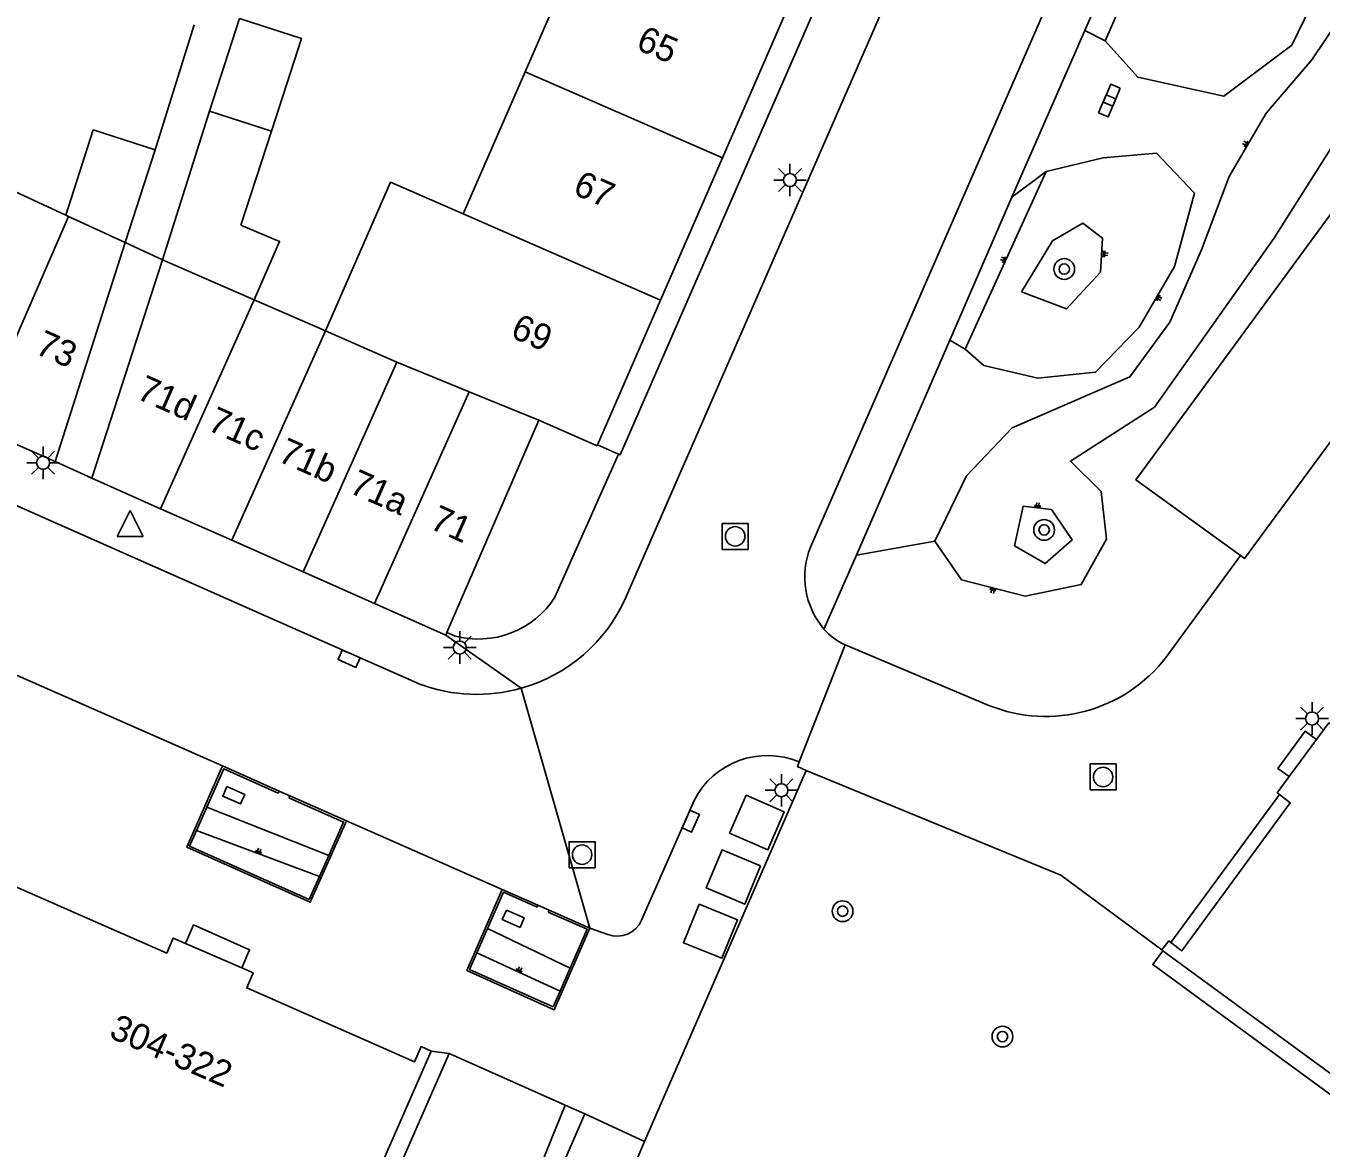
# Model space of a CAD drawing. Extents: x 131000 to 133014, y 396499 to 399001.
# Drawn here: x 131171.47 to 131221.34, y 398298.9 to 398342.1 of the extents above; entities that cross this region are included whole.
import ezdxf

# ---------------------------------------------------------------- set-up
doc = ezdxf.new("R2010")
doc.units = 0
for name, color, linetype in [('gg-afsc-erfafscheiding', 7, 'Continuous'), ('gg-anno-huisnummerreeks BGT', 7, 'Continuous'), ('gg-bbg-bijgebouw', 7, 'Continuous'), ('gg-bbg-gedigitaliseerde bebouwing', 7, 'Continuous'), ('gg-bbg-gedigitaliseerde bijgebouw', 7, 'Continuous'), ('gg-bbg-hoofdgebouw', 7, 'Continuous'), ('gg-bbg-onder overbouw', 7, 'Continuous'), ('gg-bbg-pand overbouw', 7, 'Continuous'), ('gg-bbg-toegangstrap', 7, 'Continuous'), ('gg-bbg-tussenscheiding', 7, 'Continuous'), ('gg-knt-BGT kruinlijn', 7, 'Continuous'), ('gg-knt-bovenkant onderkant talud', 7, 'Continuous'), ('gg-knt-verharding', 7, 'Continuous'), ('gg-knt-verharding nz', 7, 'Continuous'), ('gg-kwrk-afval apart plaats', 7, 'Continuous'), ('gt-grn-groengrens', 7, 'Continuous'), ('gt-grn-weggrens', 7, 'Continuous'), ('gt-symb-boom', 7, 'Continuous'), ('gt-symb-kolk', 7, 'Continuous'), ('gt-symb-kolk center center', 7, 'Continuous'), ('gt-symb-lichtmast', 7, 'Continuous'), ('gt-symb-rioolschacht', 7, 'Continuous'), ('gt-symb-talud symbool', 7, 'Continuous'), ('gt-symb-waterafsluiter', 7, 'Continuous')]:
    doc.layers.add(name, color=color, linetype=linetype)

# ---------------------------------------------------------------- blocks, each defined once
blk = doc.blocks.new('gt0-TALUD_1')
at = {"layer": 'gt-symb-talud symbool'}
for p, q in [((0, -1), (0, 0)), ((-1, -1), (-1, 0)), ((-0.5, -2), (-0.5, 0)), ((0.5, -2), (0.5, 0)), ((1, -1), (1, 0))]:
    blk.add_line(p, q, dxfattribs=at)
blk = doc.blocks.new('gt0-BOOM')
at = {"layer": 'gt-symb-boom'}
for radius in [0.4, 0.2]:
    blk.add_circle((0, 0), radius, dxfattribs=at)
blk = doc.blocks.new('gt0-KOLKCC')
at = {"layer": 'gt-symb-kolk center center'}
blk.add_lwpolyline([(-0.375, 0.2), (0.375, 0.2), (0.375, -0.2), (-0.375, -0.2)], close=True, dxfattribs=at)
blk = doc.blocks.new('gt0-LMAST')
at = {"layer": 'gt-symb-lichtmast'}
for p, q in [((-0.005, 0.246), (-0.005, 0.621)), ((-0.182, 0.173), (-0.447, 0.438)), ((0.172, 0.173), (0.437, 0.438)), ((-0.255, -0.004), (-0.63, -0.004)), ((-0.182, -0.181), (-0.447, -0.446)), ((-0.005, -0.254), (-0.005, -0.629)), ((0.437, -0.446), (0.172, -0.181)), ((0.245, -0.004), (0.62, -0.004))]:
    blk.add_line(p, q, dxfattribs=at)
blk.add_circle((-0.005, -0.004), 0.25, dxfattribs=at)
blk = doc.blocks.new('gt0-WAFSL')
at = {"layer": 'gt-symb-waterafsluiter'}
for p, q in [((-0.5, -0.333), (0, 0.667)), ((0, 0.667), (0.5, -0.333)), ((0.5, -0.333), (-0.5, -0.333))]:
    blk.add_line(p, q, dxfattribs=at)
blk = doc.blocks.new('gt0-KOLK')
at = {"layer": 'gt-symb-kolk'}
blk.add_lwpolyline([(0, 0), (0.375, 0), (0.375, 0.4), (-0.375, 0.4), (-0.375, 0), (0, 0)], dxfattribs=at)
blk = doc.blocks.new('gt0-RS')
at = {"layer": 'gt-symb-rioolschacht'}
blk.add_lwpolyline([(-0.5, -0.5), (0.5, -0.5), (0.5, 0.5), (-0.5, 0.5)], close=True, dxfattribs=at)
blk.add_circle((0, 0), 0.375, dxfattribs=at)

msp = doc.modelspace()

# ---------------------------------------------------------------- linework, layer by layer
at = {"layer": 'gg-afsc-erfafscheiding'}
msp.add_line((131177.945, 398342.14), (131176.439, 398337.33), dxfattribs=at)
at = {"layer": 'gg-bbg-bijgebouw'}
for p, q in [((131191.221, 398326.92), (131187.682, 398318.745)), ((131169.573, 398326.653), (131172.591, 398325.33)), ((131176.654, 398323.515), (131174.001, 398324.69)), ((131179.397, 398322.3), (131176.654, 398323.515)), ((131182.141, 398321.086), (131179.397, 398322.3)), ((131184.884, 398319.871), (131182.141, 398321.086)), ((131187.641, 398318.65), (131184.884, 398319.871)), ((131187.682, 398318.745), (131187.641, 398318.65))]:
    msp.add_line(p, q, dxfattribs=at)
at = {"layer": 'gg-bbg-gedigitaliseerde bebouwing'}
for p, q in [((131190.686, 398340.339), (131193.102, 398345.879)), ((131188.299, 398334.866), (131190.686, 398340.339))]:
    msp.add_line(p, q, dxfattribs=at)
msp.add_lwpolyline([(131183.006, 398330.357), (131185.504, 398336.085), (131188.299, 398334.866)], dxfattribs=at)
at = {"layer": 'gg-bbg-gedigitaliseerde bijgebouw'}
for p, q in [((131179.689, 398342.389), (131178.54, 398338.82)), ((131178.54, 398338.82), (131176.721, 398333.098)), ((131179.745, 398334.425), (131180.918, 398338.05)), ((131175.285, 398333.762), (131176.439, 398337.33)), ((131170.229, 398336.093), (131172.998, 398334.816)), ((131175.285, 398333.762), (131172.591, 398325.33)), ((131174.001, 398324.69), (131176.721, 398333.098)), ((131180.256, 398331.556), (131183.006, 398330.357))]:
    msp.add_line(p, q, dxfattribs=at)
for points in [[(131180.918, 398338.05), (131182.073, 398341.618), (131179.689, 398342.389)], [(131176.439, 398337.33), (131174.061, 398338.099), (131172.998, 398334.816)], [(131180.256, 398331.556), (131181.233, 398333.803), (131179.745, 398334.425)]]:
    msp.add_lwpolyline(points, dxfattribs=at)
at = {"layer": 'gg-bbg-hoofdgebouw'}
for p, q in [((131200.709, 398342.561), (131198.293, 398337.021)), ((131198.293, 398337.021), (131195.905, 398331.546)), ((131193.475, 398325.972), (131195.905, 398331.546)), ((131193.461, 398325.94), (131191.221, 398326.92)), ((131193.461, 398325.94), (131193.475, 398325.972)), ((131220.111, 398313.205), (131221.161, 398314.629)), ((131177.614, 398306.784), (131179.777, 398305.843)), ((131215.251, 398306.501), (131215.211, 398306.53))]:
    msp.add_line(p, q, dxfattribs=at)
for points in [[(131221.161, 398314.629), (131221.641, 398315.28), (131221.722, 398315.219)], [(131234.488, 398314.861), (131223.771, 398300.26), (131215.251, 398306.501)], [(131219.738, 398312.514), (131219.651, 398312.58), (131220.111, 398313.205)], [(131170.225, 398309.333), (131176.891, 398306.41), (131177.141, 398306.99), (131177.614, 398306.784)], [(131215.211, 398306.53), (131215.481, 398306.88), (131215.561, 398306.819)], [(131179.777, 398305.843), (131180.221, 398305.65), (131179.971, 398305.07), (131186.431, 398302.23), (131186.681, 398302.81), (131187.071, 398302.63)], [(131187.071, 398302.63), (131182.811, 398292.92), (131166.22, 398300.184)]]:
    msp.add_lwpolyline(points, dxfattribs=at)
at = {"layer": 'gg-bbg-onder overbouw'}
msp.add_lwpolyline([(131215.561, 398306.819), (131215.981, 398306.5), (131220.151, 398312.2), (131219.738, 398312.514)], dxfattribs=at)
at = {"layer": 'gg-bbg-pand overbouw'}
msp.add_line((131219.738, 398312.514), (131215.561, 398306.819), dxfattribs=at)
at = {"layer": 'gg-bbg-toegangstrap'}
for points in [[(131221.161, 398314.629), (131220.727, 398314.949), (131219.682, 398313.521), (131220.111, 398313.205)], [(131177.614, 398306.784), (131177.923, 398307.495), (131180.08, 398306.539), (131179.777, 398305.843)]]:
    msp.add_lwpolyline(points, dxfattribs=at)
at = {"layer": 'gg-bbg-tussenscheiding'}
for p, q in [((131198.293, 398337.021), (131190.686, 398340.339)), ((131180.918, 398338.05), (131178.54, 398338.82)), ((131169.573, 398326.653), (131173.103, 398334.768)), ((131172.998, 398334.816), (131173.103, 398334.768)), ((131173.103, 398334.768), (131175.285, 398333.762)), ((131188.299, 398334.866), (131195.905, 398331.546)), ((131176.721, 398333.098), (131180.256, 398331.556)), ((131176.654, 398323.515), (131180.256, 398331.556)), ((131179.397, 398322.3), (131183.006, 398330.357)), ((131183.006, 398330.357), (131185.756, 398329.157)), ((131182.141, 398321.086), (131185.756, 398329.157)), ((131185.756, 398329.157), (131188.535, 398328.019)), ((131184.884, 398319.871), (131188.535, 398328.019)), ((131188.535, 398328.019), (131191.221, 398326.92))]:
    msp.add_line(p, q, dxfattribs=at)
at = {"layer": 'gg-knt-BGT kruinlijn'}
for p, q in [((131213.027, 398341.532), (131218.876, 398354.868)), ((131207.636, 398329.652), (131210.751, 398336.493)), ((131178.036, 398311.132), (131182.767, 398309.357))]:
    msp.add_line(p, q, dxfattribs=at)
for points in [[(131232.206, 398360.156), (131232.079, 398356.529), (131230.47, 398352.867), (131228.378, 398349.066), (131224.289, 398341.432), (131219.519, 398333.913), (131214.923, 398327.428), (131211.686, 398325.343), (131212.879, 398324.179), (131213.076, 398322.345), (131212.103, 398320.594), (131209.952, 398320.145), (131207.493, 398320.782), (131206.47, 398322.264)], [(131206.47, 398322.264), (131207.687, 398324.776), (131209.448, 398326.624), (131213.977, 398328.595), (131215.523, 398330.698), (131216.741, 398333.477), (131217.801, 398336.303), (131219.232, 398338.737), (131220.979, 398340.795), (131222.586, 398343.199), (131224.368, 398345.481), (131225.855, 398348.052), (131226.663, 398350.824), (131228.23, 398353.268), (131229.599, 398355.201), (131229.517, 398357.035)], [(131218.876, 398354.868), (131220.897, 398354.982), (131225.201, 398353.663), (131224.256, 398349.314), (131222.135, 398345.324), (131220.215, 398341.362), (131217.598, 398339.394), (131214.282, 398340.126), (131213.027, 398341.532)], [(131210.751, 398336.493), (131212.955, 398337.025), (131215.003, 398337.208), (131216.47, 398335.668), (131215.698, 398332.834), (131214.338, 398330.502), (131212.655, 398328.771), (131210.428, 398328.546), (131208.355, 398329.026), (131207.636, 398329.652)], [(131209.81, 398331.862), (131210.998, 398333.822), (131212.161, 398334.508), (131212.924, 398333.93), (131212.845, 398332.617), (131211.538, 398331.205), (131209.81, 398331.862)], [(131209.538, 398322.083), (131209.873, 398323.614), (131210.958, 398323.487), (131211.754, 398322.316), (131210.72, 398321.402), (131209.538, 398322.083)]]:
    msp.add_lwpolyline(points, dxfattribs=at)
at = {"layer": 'gg-knt-bovenkant onderkant talud'}
for p, q in [((131213.027, 398341.532), (131212.244, 398341.93)), ((131209.432, 398335.506), (131210.751, 398336.493)), ((131207.636, 398329.652), (131207.04, 398330.006)), ((131203.448, 398321.725), (131206.47, 398322.264)), ((131178.428, 398312.023), (131183.127, 398310.166)), ((131192.422, 398305.827), (131189.244, 398307.363)), ((131192.036, 398304.943), (131188.833, 398306.423))]:
    msp.add_line(p, q, dxfattribs=at)
at = {"layer": 'gg-knt-verharding'}
for p, q in [((131194.559, 398320.067), (131220.376, 398379.204)), ((131225.636, 398376.916), (131201.674, 398322.034)), ((131217.864, 398354.76), (131212.244, 398341.93)), ((131212.244, 398341.93), (131209.432, 398335.506)), ((131209.432, 398335.506), (131207.04, 398330.006)), ((131207.04, 398330.006), (131203.448, 398321.725)), ((131194.28, 398325.621), (131193.475, 398325.972)), ((131191.84, 398320.116), (131194.28, 398325.621)), ((131203.448, 398321.725), (131202.196, 398318.885)), ((131215.38, 398317.8), (131218.239, 398321.714)), ((131179.041, 398313.613), (131167.336, 398318.766)), ((131187.967, 398318.622), (131187.682, 398318.745)), ((131203.019, 398318.274), (131208.548, 398315.944)), ((131179.041, 398313.613), (131181.216, 398312.646)), ((131201.518, 398313.445), (131195.293, 398299.157)), ((131181.216, 398312.646), (131181.184, 398312.572)), ((131181.216, 398312.646), (131181.631, 398312.462)), ((131181.597, 398312.388), (131181.631, 398312.462)), ((131181.631, 398312.462), (131183.807, 398311.495)), ((131195.172, 398307.677), (131197.199, 398312.281)), ((131178.428, 398312.023), (131178.036, 398311.132)), ((131189.812, 398308.857), (131183.807, 398311.495)), ((131182.767, 398309.357), (131183.127, 398310.166)), ((131189.812, 398308.857), (131191.182, 398308.253)), ((131191.182, 398308.253), (131191.153, 398308.176)), ((131191.182, 398308.253), (131191.611, 398308.063)), ((131191.577, 398307.988), (131191.611, 398308.063)), ((131191.611, 398308.063), (131193.182, 398307.37)), ((131189.244, 398307.363), (131188.833, 398306.423)), ((131193.878, 398307.123), (131193.182, 398307.37)), ((131192.036, 398304.943), (131192.422, 398305.827)), ((131191.772, 398304.337), (131192.036, 398304.943)), ((131185.472, 398297.329), (131187.761, 398302.543)), ((131187.761, 398302.543), (131192.233, 398300.558)), ((131192.994, 398300.226), (131192.233, 398300.558)), ((131191.034, 398295.732), (131192.994, 398300.226)), ((131195.293, 398299.157), (131190.122, 398287.291))]:
    msp.add_line(p, q, dxfattribs=at)
for points in [[(131194.28, 398325.621), (131194.352, 398325.595), (131208.852, 398358.812)], [(131238.094, 398357.207), (131214.212, 398324.629), (131218.239, 398321.714)], [(131132.143, 398340.847), (131152.534, 398331.824), (131165.206, 398326.242), (131183.99, 398317.926), (131186.636, 398316.764)], [(131201.518, 398313.445), (131201.177, 398313.597), (131201.246, 398313.766)], [(131183.807, 398311.495), (131182.414, 398308.368), (131177.664, 398310.487), (131179.041, 398313.613)], [(131181.184, 398312.572), (131179.082, 398313.507), (131178.428, 398312.023)], [(131215.211, 398306.53), (131211.318, 398309.412), (131201.518, 398313.445)], [(131183.127, 398310.166), (131183.7, 398311.452), (131181.597, 398312.388)], [(131178.036, 398311.132), (131177.768, 398310.524), (131182.374, 398308.474), (131182.767, 398309.357)], [(131215.251, 398306.501), (131214.861, 398305.968), (131223.833, 398299.397), (131232.252, 398310.871)], [(131193.182, 398307.37), (131191.814, 398304.232), (131188.446, 398305.739), (131189.812, 398308.857)], [(131189.244, 398307.363), (131189.853, 398308.752), (131191.153, 398308.176)], [(131192.422, 398305.827), (131193.076, 398307.325), (131191.577, 398307.988)], [(131188.833, 398306.423), (131188.553, 398305.784), (131191.772, 398304.337)]]:
    msp.add_lwpolyline(points, dxfattribs=at)
for centre, radius, start, end in [((131204.572, 398320.897), 3.113, 158.5741, 220.2502), ((131188.887, 398322.005), 3.506, 254.7923, 327.3957), ((131188.832, 398322.653), 6.284, 285.794, 335.7016), ((131203.987, 398320.437), 2.37, 220.9182, 245.901), ((131210.74, 398321.377), 5.858, 248.0254, 322.3712), ((131188.83, 398322.643), 6.275, 249.5343, 285.833), ((131200.019, 398310.852), 3.162, 67.1747, 153.1254), ((131194.235, 398308.078), 1.019, 249.5187, 336.8357)]:
    msp.add_arc(centre, radius, start, end, dxfattribs=at)
at = {"layer": 'gg-knt-verharding nz'}
msp.add_lwpolyline([(131218.239, 398321.714), (131218.397, 398321.602), (131242.314, 398354.09)], dxfattribs=at)
at = {"layer": 'gg-kwrk-afval apart plaats'}
for points in [[(131199.2, 398312.485), (131198.565, 398311.024), (131200.042, 398310.384), (131200.663, 398311.852), (131199.2, 398312.485)], [(131199.754, 398309.768), (131199.148, 398308.287), (131197.665, 398308.917), (131198.279, 398310.38), (131199.754, 398309.768)], [(131197.389, 398308.293), (131196.789, 398306.809), (131198.267, 398306.212), (131198.875, 398307.693), (131197.389, 398308.293)]]:
    msp.add_lwpolyline(points, dxfattribs=at)
at = {"layer": 'gt-grn-groengrens'}
msp.add_line((131190.412, 398296.097), (131192.233, 398300.558), dxfattribs=at)
at = {"layer": 'gt-grn-weggrens'}
for p, q in [((131175.285, 398333.762), (131176.721, 398333.098)), ((131174.001, 398324.69), (131172.591, 398325.33)), ((131187.641, 398318.65), (131190.542, 398316.606)), ((131201.246, 398313.766), (131203.019, 398318.274)), ((131193.182, 398307.37), (131190.542, 398316.606)), ((131187.071, 398302.63), (131187.761, 398302.543)), ((131192.994, 398300.226), (131195.293, 398299.157))]:
    msp.add_line(p, q, dxfattribs=at)

# ---------------------------------------------------------------- block references
at = {"layer": 'gt-symb-boom'}
for p in [(131211.451, 398332.742), (131210.677, 398322.7), (131202.915, 398308.023), (131209.073, 398303.196)]:
    msp.add_blockref('gt0-BOOM', p, dxfattribs=at)
at = {"layer": 'gt-symb-kolk'}
for p, rotation in [((131183.99, 398317.926), 156.29068611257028), ((131196.886, 398311.569), -113.80681211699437)]:
    msp.add_blockref('gt0-KOLK', p, dxfattribs=dict(at, rotation=rotation))
at = {"layer": 'gt-symb-kolk center center'}
for p, rotation in [((131213.279, 398339.431), -113.00785254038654), ((131213.107, 398339.028), 66.99214745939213), ((131179.471, 398312.484), -23.6765123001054), ((131190.236, 398307.733), -23.72733572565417)]:
    msp.add_blockref('gt0-KOLKCC', p, dxfattribs=dict(at, rotation=rotation))
at = {"layer": 'gt-symb-lichtmast'}
for p in [(131200.894, 398336.171), (131172.133, 398325.288), (131188.18, 398318.175), (131221.002, 398315.443), (131200.565, 398312.681)]:
    msp.add_blockref('gt0-LMAST', p, dxfattribs=at)
at = {"layer": 'gt-symb-rioolschacht'}
for p in [(131198.779, 398322.452), (131212.947, 398313.189), (131192.884, 398310.198)]:
    msp.add_blockref('gt0-RS', p, dxfattribs=at)
at = {"layer": 'gt-symb-talud symbool'}
for p, xscale, yscale, rotation in [((131218.516, 398337.52), 0.09998499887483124, 0.09998499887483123, -120.66892664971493), ((131209.194, 398333.072), 0.09980981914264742, 0.09980981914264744, -114.25391972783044), ((131212.935, 398333.32), 0.10017983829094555, 0.10017983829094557, 86.56636963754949), ((131215.018, 398331.668), 0.09947864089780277, 0.0994786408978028, 59.826479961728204), ((131210.415, 398323.551), 0.09972462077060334, 0.09972462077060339, 173.08877288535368), ((131208.723, 398320.464), 0.10016985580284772, 0.10016985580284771, -14.452428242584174), ((131180.401, 398310.245), 0.10030453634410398, 0.10030453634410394, 159.57766698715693), ((131190.435, 398305.683), 0.1002247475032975, 0.10022474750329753, 155.22485943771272)]:
    msp.add_blockref('gt0-TALUD_1', p, dxfattribs=dict(at, xscale=xscale, yscale=yscale, rotation=rotation))
at = {"layer": 'gt-symb-waterafsluiter'}
msp.add_blockref('gt0-WAFSL', (131175.486, 398322.774), dxfattribs=at)

# ---------------------------------------------------------------- texts
at = {"layer": 'gg-anno-huisnummerreeks BGT'}
for s, rotation, p in [('65', 336.4, (131194.915, 398341.227)), ('67', 336.4, (131192.484, 398335.651)), ('69', 336.4, (131190.08, 398330.14)), ('73', 336.3, (131171.776, 398329.509)), ('71d', 336.1, (131175.68, 398327.775)), ('71c', 336.1, (131178.413, 398326.564)), ('71b', 336.1, (131181.12, 398325.366)), ('71a', 336.1, (131183.865, 398324.151)), ('71', 336.1, (131186.97, 398322.776)), ('304-322', 336.5, (131174.623, 398303.178))]:
    msp.add_text(s, height=1, rotation=rotation, dxfattribs=at).set_placement(p)

doc.saveas('drawing.dxf')
